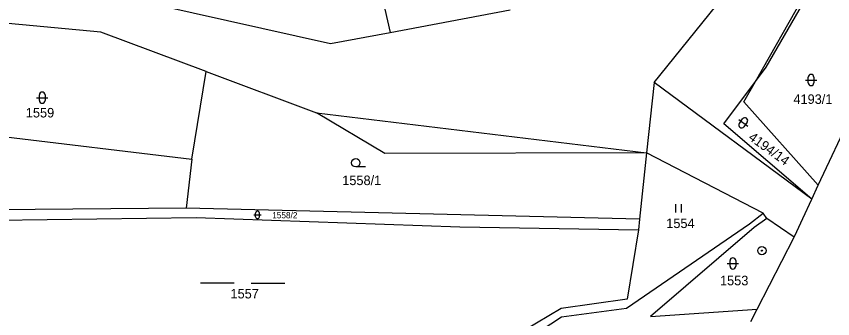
# Model space of a CAD drawing. Extents: x -593183 to -588034, y -1130415 to -1124994.
# Drawn here: x -589251.3 to -589105.7, y -1129547.8 to -1129493.8 of the extents above; entities that cross this region are included whole.
import ezdxf

# ---------------------------------------------------------------- set-up
doc = ezdxf.new("R2010")
doc.units = 0
for name, color, linetype in [('Vrstva 1', 7, 'Continuous'), ('Vrstva 13', 7, 'Continuous'), ('Vrstva 18', 7, 'Continuous'), ('Vrstva 24', 7, 'Continuous'), ('Vrstva 25', 7, 'Continuous'), ('Vrstva 4', 7, 'Continuous')]:
    doc.layers.add(name, color=color, linetype=linetype)

msp = doc.modelspace()

# ---------------------------------------------------------------- linework, layer by layer
at = {"layer": 'Vrstva 1'}
for p, q in [((-589191.12, -1129468.44), (-589184.66, -1129496.71)), ((-589119.5, -1129505.47), (-589102.27, -1129475.06)), ((-589137.58, -1129505.62), (-589115.11, -1129477.77)), ((-589117.58, -1129502.91), (-589109.84, -1129489.53)), ((-589232.61, -1129490.32), (-589195.26, -1129498.69)), ((-589184.66, -1129496.71), (-589163.25, -1129492.7)), ((-589236.23, -1129496.67), (-589257.93, -1129494.64)), ((-589217.43, -1129503.71), (-589236.23, -1129496.67)), ((-589195.26, -1129498.69), (-589184.66, -1129496.71)), ((-589119.5, -1129505.47), (-589117.58, -1129502.91)), ((-589219.99, -1129519.34), (-589217.43, -1129503.71)), ((-589217.43, -1129503.71), (-589197.8, -1129511.06)), ((-589109.47, -1129526.47), (-589137.58, -1129505.62)), ((-589125.13, -1129512.99), (-589119.5, -1129505.47)), ((-589121.56, -1129509.11), (-589119.5, -1129505.47)), ((-589108.31, -1129523.98), (-589121.56, -1129509.11)), ((-589197.8, -1129511.06), (-589138.95, -1129518.18)), ((-589109.47, -1129526.47), (-589125.13, -1129512.99)), ((-589255.4, -1129515.08), (-589219.99, -1129519.34)), ((-589138.95, -1129518.18), (-589140.19, -1129530.01)), ((-589118.11, -1129528.94), (-589138.95, -1129518.18)), ((-589220.99, -1129528.04), (-589272.86, -1129528.56)), ((-589140.19, -1129530.01), (-589220.99, -1129528.04)), ((-589120.56, -1129530.83), (-589118.11, -1129528.94)), ((-589117.47, -1129529.88), (-589118.11, -1129528.94)), ((-589258.18, -1129530.24), (-589219.25, -1129529.74)), ((-589219.25, -1129529.74), (-589172.23, -1129531.39)), ((-589142.48, -1129545.91), (-589120.56, -1129530.83)), ((-589140.19, -1129530.01), (-589140.39, -1129531.92)), ((-589117.47, -1129529.88), (-589119.74, -1129531.48)), ((-589112.63, -1129533.25), (-589117.47, -1129529.88)), ((-589172.23, -1129531.39), (-589140.39, -1129531.92)), ((-589140.39, -1129531.92), (-589142.39, -1129544.26)), ((-589119.74, -1129531.48), (-589138.2, -1129547.37)), ((-589142.39, -1129544.26), (-589154.16, -1129545.92)), ((-589154.16, -1129545.92), (-589169.38, -1129554.99)), ((-589154.07, -1129547.42), (-589142.48, -1129545.91)), ((-589138.2, -1129547.37), (-589119.21, -1129546.04)), ((-589168.21, -1129556.61), (-589154.07, -1129547.42))]:
    msp.add_line(p, q, dxfattribs=at)
at = {"layer": 'Vrstva 13'}
for p, q in [((-589108.31, -1129523.98), (-589089.32, -1129483.32)), ((-589109.47, -1129526.47), (-589108.31, -1129523.98)), ((-589111.08, -1129529.91), (-589109.47, -1129526.47)), ((-589112.51, -1129533), (-589111.08, -1129529.91)), ((-589119.21, -1129546.04), (-589112.63, -1129533.25)), ((-589112.63, -1129533.25), (-589112.51, -1129533)), ((-589120.35, -1129548.26), (-589119.21, -1129546.04))]:
    msp.add_line(p, q, dxfattribs=at)
at = {"layer": 'Vrstva 24'}
for radius in [0.75, 0.0903]:
    msp.add_circle((-589118.35, -1129535.63), radius, dxfattribs=at)
at = {"layer": 'Vrstva 25'}
for p, q in [((-589110.09, -1129505.7), (-589110.09, -1129504.7)), ((-589109.09, -1129504.7), (-589109.09, -1129505.7)), ((-589110.59, -1129505.2), (-589108.59, -1129505.2)), ((-589247.68, -1129508.35), (-589245.68, -1129508.35)), ((-589247.18, -1129508.85), (-589247.18, -1129507.85)), ((-589246.18, -1129507.85), (-589246.18, -1129508.85)), ((-589122.49, -1129512.24), (-589120.87, -1129513.42)), ((-589122.38, -1129512.94), (-589121.8, -1129512.13)), ((-589120.99, -1129512.72), (-589121.57, -1129513.53)), ((-589189.03, -1129520.71), (-589190.78, -1129520.71)), ((-589133.74, -1129527.35), (-589133.74, -1129528.85)), ((-589132.72, -1129528.85), (-589132.72, -1129527.35)), ((-589208.97, -1129529.25), (-589207.63, -1129529.25)), ((-589208.64, -1129529.58), (-589208.64, -1129528.92)), ((-589207.97, -1129528.92), (-589207.97, -1129529.58)), ((-589124.53, -1129537.91), (-589122.53, -1129537.91)), ((-589124.03, -1129538.41), (-589124.03, -1129537.41)), ((-589123.03, -1129537.41), (-589123.03, -1129538.41)), ((-589212.44, -1129541.45), (-589218.44, -1129541.45)), ((-589209.44, -1129541.45), (-589203.44, -1129541.45))]:
    msp.add_line(p, q, dxfattribs=at)
msp.add_circle((-589190.78, -1129519.96), 0.75, dxfattribs=at)
for centre, radius, start, end in [((-589109.59, -1129504.7), 0.5, 90, 180), ((-589109.59, -1129504.7), 0.5, 0, 90), ((-589109.59, -1129505.7), 0.5, 180, 270), ((-589109.59, -1129505.7), 0.5, 270, 0), ((-589246.68, -1129507.85), 0.5, 90, 180), ((-589246.68, -1129507.85), 0.5, 0, 90), ((-589246.68, -1129508.85), 0.5, 180, 270), ((-589246.68, -1129508.85), 0.5, 270, 0), ((-589121.39, -1129512.42), 0.5, 54.1309, 144.1309), ((-589121.98, -1129513.23), 0.5, 144.1309, 234.1309), ((-589121.39, -1129512.42), 0.5, 324.1309, 54.1309), ((-589121.98, -1129513.23), 0.5, 234.1309, 324.1309), ((-589208.3, -1129528.92), 0.335, 90, 180), ((-589208.3, -1129528.92), 0.335, 0, 90), ((-589208.3, -1129529.58), 0.335, 180, 270), ((-589208.3, -1129529.58), 0.335, 270, 0), ((-589123.53, -1129537.41), 0.5, 90, 180), ((-589123.53, -1129537.41), 0.5, 0, 90), ((-589123.53, -1129538.41), 0.5, 180, 270), ((-589123.53, -1129538.41), 0.5, 270, 0)]:
    msp.add_arc(centre, radius, start, end, dxfattribs=at)
at = {"layer": 'Vrstva 4'}
for p, q in [((-589137.58, -1129505.62), (-589138.95, -1129518.18)), ((-589185.56, -1129518.33), (-589197.8, -1129511.06)), ((-589138.95, -1129518.18), (-589185.56, -1129518.33)), ((-589219.99, -1129519.34), (-589220.99, -1129528.04))]:
    msp.add_line(p, q, dxfattribs=at)

# ---------------------------------------------------------------- texts
at = {"layer": 'Vrstva 18'}
for s, height, p in [('4193/1', 1.7, (-589112.74, -1129509.46)), ('1559', 1.7, (-589249.6, -1129511.88)), ('1558/1', 1.7, (-589193.18, -1129523.94)), ('1558/2', 1.1, (-589205.67, -1129529.86)), ('1554', 1.7, (-589135.41, -1129531.6)), ('1553', 1.7, (-589125.83, -1129541.81)), ('1557', 1.7, (-589213.11, -1129544.15))]:
    msp.add_text(s, height=height, dxfattribs=at).set_placement(p)
msp.add_text('4194/14', height=1.7, rotation=324.1308, dxfattribs=at).set_placement((-589120.9, -1129515.74))

doc.saveas('drawing.dxf')
